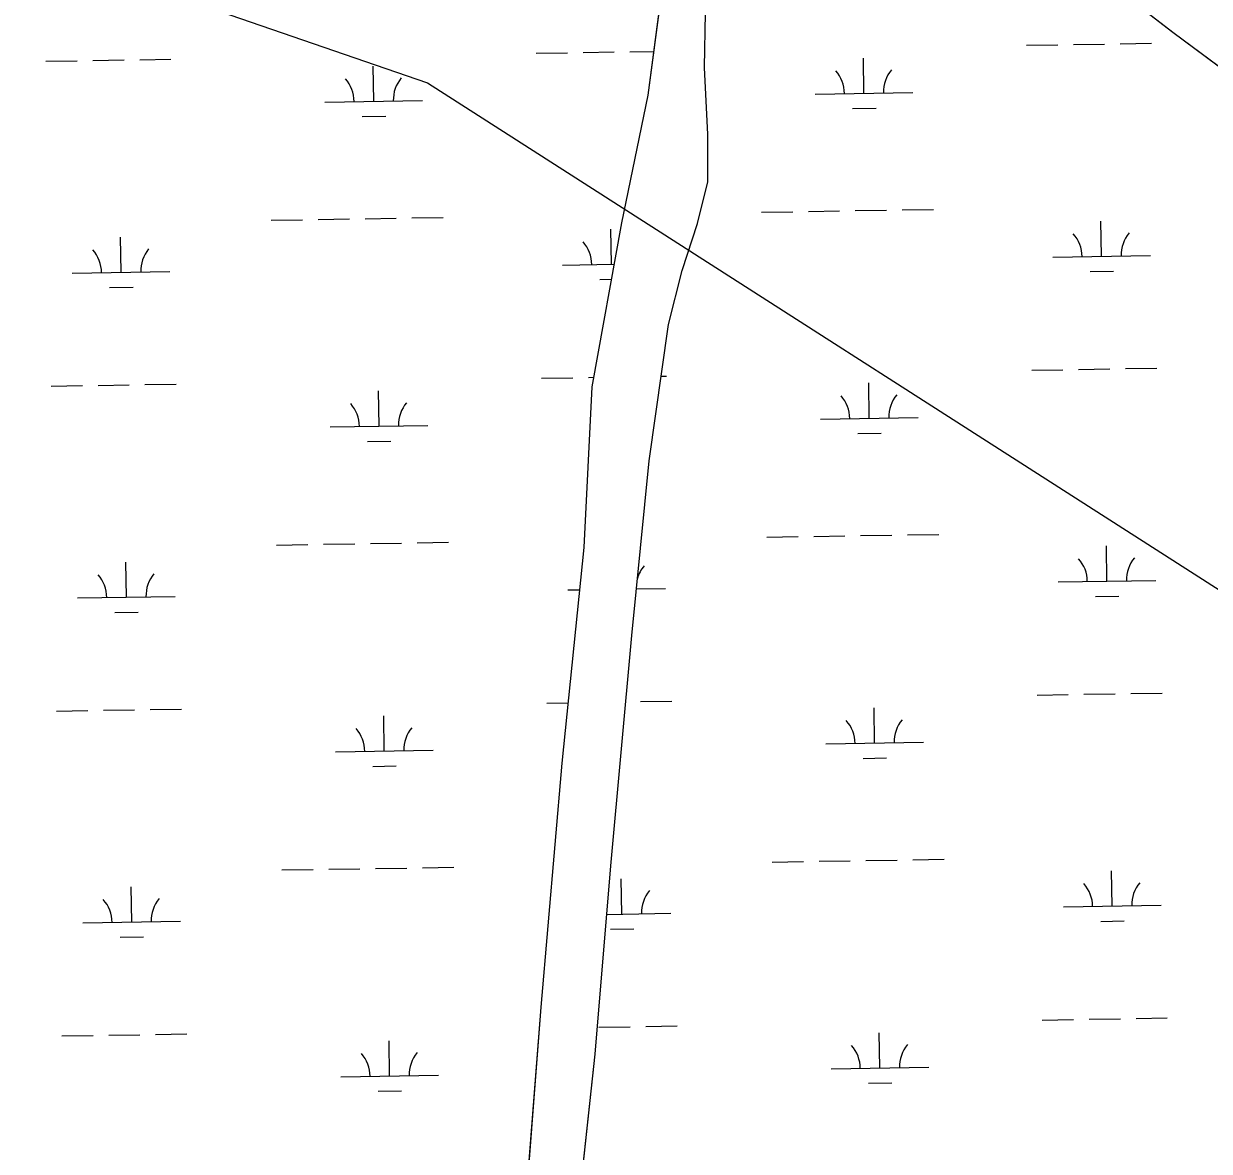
# Model space of a CAD drawing. Extents: x 3855477 to 3893699, y 299188 to 325115.
# Drawn here: x 3887476 to 3888690, y 318903 to 320057 of the extents above; entities that cross this region are included whole.
import ezdxf

# ---------------------------------------------------------------- set-up
doc = ezdxf.new("R2010")
doc.units = 0
for name, color, linetype in [('V-GRID-MAJR', 7, 'Continuous'), ('V-RIVR-EDGE', 7, 'Continuous'), ('V-TOPO-SHOR', 7, 'Continuous'), ('V-UTIL-LINE', 7, 'Continuous'), ('V-WETL-SWMP', 7, 'Continuous')]:
    doc.layers.add(name, color=color, linetype=linetype)

msp = doc.modelspace()

# ---------------------------------------------------------------- linework, layer by layer
at = {"layer": 'V-GRID-MAJR'}
msp.add_spline([(3859493.4, 319767), (3864801.7, 319851.5), (3870110.1, 319936.8), (3875418.4, 320022.9), (3880726.7, 320109.8), (3886035, 320197.4), (3891343.3, 320285.8)], degree=3, dxfattribs=at)
at = {"layer": 'V-RIVR-EDGE'}
msp.add_spline([(3882913.1, 320040.1), (3882915.6, 320023.3), (3882920.8, 320004.6), (3882925.9, 319994.2), (3882938.6, 319980.2), (3882958.1, 319959.4), (3882969.6, 319947.1), (3882988.7, 319921.1), (3882997.8, 319910.3), (3883016.9, 319894.3), (3883040.8, 319875.1), (3883065.5, 319858.3), (3883074.2, 319851.2), (3883077, 319846.8), (3883076.2, 319838.4), (3883079.4, 319836), (3883089.7, 319829.6), (3883100.9, 319827.6), (3883118.4, 319827.1), (3883127.2, 319826.3), (3883136.7, 319823.5), (3883150.2, 319817.9), (3883163.8, 319815.5), (3883172.5, 319812.3), (3883186.9, 319803.4), (3883204, 319792.6), (3883220.3, 319786.6), (3883247, 319781), (3883267.7, 319771.8), (3883286.4, 319765.3), (3883334.2, 319752.1), (3883358.5, 319742.8), (3883374, 319734.8), (3883397.1, 319726.4), (3883413, 319725.2), (3883429.8, 319723.9), (3883441.3, 319723.1), (3883453.3, 319720.7), (3883466, 319713.1), (3883480, 319705.1), (3883489.9, 319704.3), (3883527.3, 319690.2), (3883553.2, 319677), (3883567.5, 319671.4), (3883604.2, 319655), (3883613.7, 319653.3), (3883624.5, 319652.9), (3883634.4, 319650.1), (3883661.5, 319638.5), (3883676.2, 319631.3), (3883689, 319621.7), (3883706.1, 319614.5), (3883729.2, 319605.6), (3883766.6, 319588.4), (3883795.7, 319578), (3883824, 319569.5), (3883888.4, 319543.1), (3883936.2, 319521.8), (3883952.9, 319515.8), (3884166, 319447.5), (3884193.5, 319441.1), (3884330.9, 319398.5), (3884355.6, 319389.7), (3884375.1, 319382), (3884570.2, 319313.4), (3884589.7, 319305.4), (3884662.9, 319270.9), (3884854.8, 319175.2), (3884883, 319156.4), (3884897.4, 319146.8), (3884909.7, 319140.4), (3884940, 319128.8), (3884943.1, 319128.8), (3884951.9, 319128.7), (3884958.3, 319127.1), (3884973.8, 319120.7), (3884981, 319119.9), (3884992.5, 319118.7), (3885018.8, 319115.4), (3885038.7, 319110.2), (3885055.5, 319103.8), (3885077.8, 319091), (3885091.3, 319083), (3885105.2, 319077.4), (3885120.8, 319072.5), (3885137.9, 319066.5), (3885153.8, 319061.7), (3885176.1, 319054.1), (3885192.4, 319047.2), (3885212.7, 319042), (3885236.6, 319036.4), (3885260.9, 319028.7), (3885280.8, 319023.5), (3885320.3, 319009.5), (3885333.4, 319006.6), (3885341.8, 319010.6), (3885349, 319010.6), (3885360.9, 319007.4), (3885367.3, 319002.2), (3885375.2, 318990.6), (3885390.7, 318976.6), (3885409.8, 318961), (3885442, 318941), (3885463.5, 318930.6), (3885519.6, 318891.4), (3885550.3, 318866.6), (3885563.4, 318858.2), (3885583.3, 318852.6), (3885601.2, 318845.8), (3885609.6, 318839.8), (3885620.7, 318828.2), (3885637.4, 318818.2), (3885654.5, 318811), (3885670.5, 318809.3), (3885686, 318808.9), (3885702.3, 318805.3), (3885731.8, 318796), (3885773.2, 318778.8), (3885814.6, 318765.5), (3885852.1, 318760.3), (3885861.3, 318759.8), (3885864.9, 318764.6), (3885869.6, 318765), (3885880.8, 318765), (3885903.1, 318760.9), (3885937.8, 318754.1), (3885959.3, 318753.2), (3885986, 318750), (3886007.5, 318748.7), (3886012.7, 318748.7), (3886021, 318743.5), (3886024.6, 318743.5), (3886037, 318744.3), (3886045.7, 318744.2), (3886058.5, 318742.6), (3886070, 318737.8), (3886082, 318736.6), (3886104.3, 318732.5), (3886127, 318728.5), (3886153.7, 318723.7), (3886184.8, 318716.8), (3886220.6, 318705.6), (3886238.1, 318702.3), (3886252.9, 318700.7), (3886283.5, 318690.3), (3886299.9, 318684.2), (3886315.4, 318684.2), (3886332.9, 318683.8), (3886350.5, 318679.3), (3886368, 318674.1), (3886377.5, 318674.9), (3886395.1, 318673.2), (3886413.4, 318672), (3886429.7, 318666.8), (3886442.5, 318658.4), (3886451.2, 318653.6), (3886461.2, 318649.6), (3886487.5, 318641.9), (3886521.7, 318631.9), (3886548.8, 318623), (3886589.4, 318610.6), (3886599.4, 318610.2), (3886610.5, 318606.2), (3886629.6, 318593.7), (3886640, 318584.2), (3886659.1, 318574.9), (3886680.6, 318563.7), (3886701.7, 318556.1), (3886720.4, 318549.3), (3886735.5, 318541.3), (3886747, 318538.1), (3886763, 318535.2), (3886783.3, 318525.6), (3886805.6, 318518.4), (3886818.3, 318514.8), (3886870.9, 318500.7), (3886884.8, 318500.7), (3886895.2, 318500.6), (3886902.4, 318496.2), (3886910.3, 318494.2), (3886931.8, 318488.6), (3886964.9, 318480.5), (3886991.2, 318474.1), (3887000, 318474.1), (3887005.5, 318476), (3887011.1, 318481.2), (3887013.9, 318481.6), (3887016.3, 318480.4), (3887017.5, 318474.8), (3887019.1, 318470.8), (3887027.4, 318468), (3887043.4, 318462.8), (3887054.5, 318458.4), (3887069.7, 318456), (3887077.2, 318454), (3887087.6, 318450.7), (3887101.9, 318446.7), (3887154.9, 318424.3), (3887167.6, 318420.7), (3887188.3, 318414.6), (3887203.4, 318407.4), (3887217.4, 318402.2), (3887228.1, 318399.4), (3887240.1, 318394.2), (3887254.8, 318385.4), (3887275.5, 318376.5), (3887283.1, 318370.5), (3887288.6, 318366.2), (3887293.8, 318366.1), (3887302.6, 318364.5), (3887320.9, 318356.1), (3887334.8, 318348.9), (3887347.6, 318344.9), (3887367.1, 318337.7), (3887387.4, 318324.9), (3887405.7, 318317.6), (3887416, 318315.6), (3887424, 318315.2), (3887432.4, 318310.4), (3887439.9, 318306), (3887457.8, 318300.4), (3887483.7, 318289.5), (3887497.3, 318286.3), (3887518, 318277.1), (3887536.3, 318269.1), (3887554.6, 318263.5), (3887566.9, 318261), (3887592, 318252.6), (3887630.7, 318239.8), (3887658.9, 318229.7), (3887684.8, 318222.5), (3887705.9, 318216.9), (3887729.4, 318208.8), (3887756.1, 318199.6), (3887774.8, 318192), (3887794.3, 318184), (3887813.4, 318177.9), (3887834.5, 318168.7), (3887845.3, 318163.1), (3887852, 318156.7), (3887853.6, 318153.1), (3887859.2, 318148.3), (3887867.5, 318142.7), (3887873.9, 318140.7), (3887888.7, 318136.3), (3887904.2, 318132.7), (3887912.9, 318129.1), (3887924.5, 318126.7), (3887934.1, 318127), (3887939.2, 318126.6), (3887957.6, 318119.8), (3887971.5, 318115.8), (3887987.4, 318111.4), (3888004.9, 318104.9), (3888020.5, 318101.7), (3888032.4, 318098.5), (3888062.3, 318083.3), (3888089.4, 318070.8), (3888114.8, 318059.2), (3888138.3, 318051.2), (3888172.2, 318040.4), (3888205.2, 318029.1), (3888225.5, 318024.3), (3888240.7, 318017.9), (3888261, 318005.5), (3888270.5, 317999.1), (3888283.2, 317993.1), (3888296.8, 317985.8), (3888310.7, 317981.8), (3888328.2, 317977), (3888351.3, 317970.6), (3888385.2, 317962.9), (3888403.9, 317956.9), (3888426.2, 317947.7), (3888456.9, 317934.4), (3888480.3, 317921.6), (3888501, 317912.8), (3888524.5, 317903.6), (3888535.7, 317900.4), (3888548.8, 317894.4), (3888572.7, 317886.7), (3888589.4, 317880.3), (3888622.1, 317867.9), (3888643.6, 317858.7), (3888662.7, 317846.7), (3888675, 317839.8), (3888693.7, 317831.8), (3888718.4, 317821.4), (3888732.8, 317816.6), (3888741.1, 317810.6), (3888752.3, 317808.2), (3888769.4, 317803.3), (3888782.9, 317796.9), (3888796.1, 317787.3), (3888809.2, 317778.1), (3888821.5, 317772.1), (3888833.9, 317768.9), (3888876.1, 317752.5), (3888901.6, 317743.6), (3888917.9, 317736.4), (3888936.2, 317728.4), (3888954.9, 317717.2), (3888975.6, 317709.2), (3888995.9, 317704.3), (3889006.7, 317698.7), (3889030.1, 317685.9), (3889058.4, 317669.5), (3889086.7, 317654.7), (3889114.5, 317640.7), (3889137.6, 317630.7), (3889158.3, 317621.4), (3889182.2, 317611.8), (3889201.3, 317602.6), (3889223.2, 317589.8), (3889248.7, 317581.4), (3889267, 317574.9), (3889284.9, 317567.3), (3889318.7, 317550.5), (3889342.2, 317543.7), (3889366.5, 317536), (3889375.3, 317532.8), (3889379.3, 317530), (3889383.6, 317525.2), (3889392.8, 317522), (3889413.1, 317513.6), (3889433.8, 317506.8), (3889450.9, 317498), (3889480.8, 317482), (3889501.1, 317472.7), (3889535.7, 317462.3), (3889554.4, 317453.1), (3889589.1, 317435.9), (3889622.9, 317417), (3889642, 317409.8), (3889673, 317391.8), (3889721.6, 317364.6), (3889737.1, 317353.8), (3889772.5, 317333), (3889784.9, 317326.2), (3889810.7, 317308.2), (3889827.9, 317302.6), (3889858.1, 317286.5), (3889880, 317274.5), (3889894.7, 317269.3), (3889918.2, 317253.7), (3889950, 317230.1), (3889967.5, 317212.9), (3889983, 317195.8), (3890012.1, 317173.8), (3890106, 317108.6), (3890125.4, 317093.8), (3890144.9, 317082.6), (3890167.6, 317075), (3890186.3, 317064.9), (3890221.8, 317046.9), (3890258, 317025.3), (3890331.2, 316987.7), (3890369.8, 316967.6), (3890390.9, 316957.6), (3890407.6, 316945.6), (3890422.7, 316932), (3890429.5, 316927.2), (3890449, 316914), (3890471.7, 316903.6), (3890490, 316896.4), (3890500, 316888), (3890521, 316869.2), (3890535, 316861.6), (3890551.3, 316852.8), (3890573.2, 316840), (3890585.9, 316827.2), (3890608.2, 316813.6), (3890639.2, 316793.6), (3890667.5, 316774.4), (3890678.6, 316764.4), (3890688.5, 316754.4), (3890700.9, 316746.8), (3890712.8, 316743.2), (3890739.5, 316735.2), (3890774.5, 316714.8), (3890820.3, 316686.8), (3890859.3, 316660.8), (3890897.1, 316634.8), (3890934.9, 316609.6), (3890937.7, 316609.6), (3890950.8, 316605.9), (3890969.5, 316592.3), (3890995.4, 316573.5), (3891054.6, 316535.1), (3891075.7, 316526.3), (3891110.8, 316503.1), (3891142.2, 316482.7), (3891182.8, 316458.7), (3891207, 316441.9), (3891221.8, 316435.9), (3891228.9, 316432.3), (3891244.9, 316421.9), (3891276.7, 316396.3), (3891289, 316391.1), (3891298.2, 316384.7), (3891322.8, 316368.3), (3891339.9, 316353.9), (3891357.1, 316344.7), (3891370.6, 316337.1), (3891398.4, 316318.3), (3891409.8, 316310.6)], degree=3, dxfattribs=at)
at = {"layer": 'V-TOPO-SHOR'}
for points in [[(3888539.6, 320135.8), (3888652.9, 320048.3), (3888720.3, 319998)], [(3888129.4, 320090.2), (3888115.3, 319983.7), (3888088.5, 319853), (3888058.1, 319685.1)], [(3888039.7, 318800.2), (3888061.3, 319002.1), (3888077.5, 319194.9), (3888098.9, 319430.8), (3888116.6, 319609.5), (3888136.4, 319748.9), (3888150.5, 319804.3), (3888166.1, 319852.6), (3888176.8, 319895.1), (3888176.8, 319943.6), (3888173.3, 320012.1), (3888174.4, 320068.2)], [(3888058.1, 319685.1), (3888049.8, 319520.8), (3888027.4, 319300), (3888005.8, 319050.2), (3887986.9, 318805.7), (3887982.9, 318681.7)]]:
    msp.add_lwpolyline(points, dxfattribs=at)
at = {"layer": 'V-UTIL-LINE'}
msp.add_lwpolyline([(3878833.4, 323112.8), (3887889.7, 319996.5), (3891385.6, 317757.3)], dxfattribs=at)
at = {"layer": 'V-WETL-SWMP'}
for p, q in [((3888539.6, 320135.8), (3888652.9, 320048.3)), ((3888129.4, 320090.2), (3888115.3, 319983.7)), ((3888173.3, 320012.1), (3888174.4, 320068.2)), ((3888652.9, 320048.3), (3888720.3, 319998)), ((3888502.9, 320034.9), (3888534.9, 320035.5)), ((3888550.9, 320035.7), (3888582.9, 320036.2)), ((3888598.9, 320036.5), (3888630.9, 320037)), ((3887499.2, 320018.6), (3887531.2, 320019.1)), ((3887547.2, 320019.4), (3887579.2, 320019.9)), ((3887595.2, 320020.1), (3887627.2, 320020.7)), ((3888001, 320026.8), (3888033, 320027.3)), ((3888049, 320027.5), (3888081, 320028.1)), ((3888097, 320028.3), (3888121.3, 320028.7)), ((3888336.6, 319985.8), (3888336, 320021.8)), ((3887834.8, 319977.6), (3887834.2, 320013.6)), ((3888176.8, 319943.6), (3888173.3, 320012.1)), ((3888115.3, 319983.7), (3888088.5, 319853)), ((3888286.6, 319985), (3888386.6, 319986.6)), ((3887784.8, 319976.8), (3887884.8, 319978.4)), ((3888324.9, 319970.2), (3888348.9, 319970.6)), ((3887823, 319962), (3887847, 319962.4)), ((3888176.8, 319895.1), (3888176.8, 319943.6)), ((3888166.1, 319852.6), (3888176.8, 319895.1)), ((3888231.7, 319864), (3888263.7, 319864.5)), ((3888279.7, 319864.8), (3888311.7, 319865.3)), ((3888327.7, 319865.6), (3888359.7, 319866.1)), ((3888375.7, 319866.3), (3888407.7, 319866.9)), ((3887729.9, 319855.8), (3887761.9, 319856.3)), ((3887777.9, 319856.6), (3887809.9, 319857.1)), ((3887825.9, 319857.4), (3887857.9, 319857.9)), ((3887873.9, 319858.2), (3887905.9, 319858.7)), ((3888088.5, 319853), (3888058.1, 319685.1)), ((3888150.5, 319804.3), (3888166.1, 319852.6)), ((3888579.8, 319818.9), (3888579.2, 319854.9)), ((3887576.1, 319802.6), (3887575.6, 319838.6)), ((3888078, 319810.7), (3888077.4, 319846.7)), ((3888529.8, 319818.1), (3888629.8, 319819.7)), ((3887526.1, 319801.7), (3887626.1, 319803.4)), ((3888028, 319809.9), (3888080.9, 319810.8)), ((3888136.4, 319748.9), (3888150.5, 319804.3)), ((3888568.1, 319803.3), (3888592.1, 319803.7)), ((3887564.4, 319786.9), (3887588.4, 319787.3)), ((3888066.2, 319795.1), (3888078.1, 319795.3)), ((3888116.6, 319609.5), (3888136.4, 319748.9)), ((3888508.3, 319702.3), (3888540.3, 319702.8)), ((3888556.3, 319703.1), (3888588.3, 319703.6)), ((3888604.3, 319703.9), (3888636.3, 319704.4)), ((3888006.5, 319694.1), (3888038.5, 319694.6)), ((3888054.5, 319694.9), (3888059.9, 319695)), ((3888128.9, 319696.1), (3888134.4, 319696.2)), ((3887504.6, 319686), (3887536.6, 319686.5)), ((3887552.6, 319686.7), (3887584.6, 319687.3)), ((3887600.6, 319687.5), (3887632.6, 319688)), ((3887840.2, 319645), (3887839.6, 319681)), ((3888058.1, 319685.1), (3888049.8, 319520.8)), ((3888342, 319653.2), (3888341.4, 319689.2)), ((3888292, 319652.3), (3888392, 319654)), ((3887790.2, 319644.2), (3887890.2, 319645.8)), ((3887828.4, 319629.4), (3887852.4, 319629.7)), ((3888330.3, 319637.5), (3888354.3, 319637.9)), ((3888098.9, 319430.8), (3888116.6, 319609.5)), ((3888285.1, 319532.1), (3888317.1, 319532.7)), ((3888333.1, 319532.9), (3888365.1, 319533.4)), ((3888381.1, 319533.7), (3888413.1, 319534.2)), ((3887735.3, 319523.2), (3887767.3, 319523.7)), ((3887783.3, 319524), (3887815.3, 319524.5)), ((3887831.3, 319524.8), (3887863.3, 319525.3)), ((3887879.3, 319525.5), (3887911.3, 319526.1)), ((3888049.8, 319520.8), (3888027.4, 319300)), ((3888237.1, 319531.4), (3888269.1, 319531.9)), ((3888585.2, 319486.3), (3888584.7, 319522.3)), ((3887581.6, 319469.9), (3887581, 319505.9)), ((3888535.3, 319485.5), (3888635.2, 319487.1)), ((3888033.4, 319477.3), (3888045.4, 319477.5)), ((3888103.6, 319478.4), (3888133.4, 319478.9)), ((3887531.6, 319469.1), (3887631.6, 319470.7)), ((3888573.5, 319470.7), (3888597.5, 319471.1)), ((3887569.8, 319454.3), (3887593.8, 319454.7)), ((3888077.5, 319194.9), (3888098.9, 319430.8)), ((3888107.9, 319363.1), (3888139.9, 319363.6)), ((3888513.7, 319369.7), (3888545.7, 319370.2)), ((3888561.7, 319370.5), (3888593.7, 319371)), ((3888609.7, 319371.2), (3888641.7, 319371.8)), ((3887510, 319353.3), (3887542, 319353.8)), ((3887558, 319354.1), (3887590, 319354.6)), ((3887606, 319354.9), (3887638, 319355.4)), ((3888011.9, 319361.5), (3888033.7, 319361.9)), ((3888347.4, 319320.5), (3888346.9, 319356.5)), ((3887845.6, 319312.4), (3887845, 319348.3)), ((3888297.4, 319319.7), (3888397.4, 319321.3)), ((3887795.6, 319311.5), (3887895.6, 319313.2)), ((3888335.7, 319304.9), (3888359.7, 319305.3)), ((3887833.9, 319296.7), (3887857.8, 319297.1)), ((3888027.4, 319300), (3888005.8, 319050.2)), ((3887836.7, 319192.1), (3887868.7, 319192.6)), ((3887884.7, 319192.9), (3887916.7, 319193.4)), ((3888061.3, 319002.1), (3888077.5, 319194.9)), ((3888242.6, 319198.7), (3888274.6, 319199.3)), ((3888290.6, 319199.5), (3888322.6, 319200)), ((3888338.6, 319200.3), (3888370.6, 319200.8)), ((3888386.5, 319201.1), (3888418.5, 319201.6)), ((3887740.7, 319190.6), (3887772.7, 319191.1)), ((3887788.7, 319191.3), (3887820.7, 319191.9)), ((3888088.8, 319145.5), (3888088.2, 319181.5)), ((3888590.7, 319153.7), (3888590.1, 319189.6)), ((3887587, 319137.3), (3887586.4, 319173.3)), ((3888073.3, 319145.2), (3888138.8, 319146.3)), ((3888540.7, 319152.8), (3888640.7, 319154.5)), ((3887537, 319136.5), (3887637, 319138.1)), ((3888578.9, 319138), (3888602.9, 319138.4)), ((3887575.2, 319121.7), (3887599.2, 319122.1)), ((3888077.1, 319129.9), (3888101.1, 319130.2)), ((3888005.8, 319050.2), (3887986.9, 318805.7)), ((3888519.1, 319037), (3888551.1, 319037.6)), ((3888567.1, 319037.8), (3888599.1, 319038.3)), ((3888615.1, 319038.6), (3888647.1, 319039.1)), ((3887611.5, 319022.3), (3887643.4, 319022.8)), ((3888065.3, 319029.6), (3888097.3, 319030.2)), ((3888113.3, 319030.4), (3888145.3, 319031)), ((3888352.9, 318987.9), (3888352.3, 319023.9)), ((3887515.5, 319020.7), (3887547.5, 319021.2)), ((3887563.5, 319021.5), (3887595.5, 319022)), ((3887851, 318979.7), (3887850.4, 319015.7)), ((3888039.7, 318800.2), (3888061.3, 319002.1)), ((3888302.9, 318987.1), (3888402.9, 318988.7)), ((3887801, 318978.9), (3887901, 318980.5)), ((3887839.3, 318964.1), (3887863.3, 318964.5)), ((3888341.1, 318972.3), (3888365.1, 318972.7))]:
    msp.add_line(p, q, dxfattribs=at)
for centre, start, end in [((3888281.4, 319985.4), 0.1615, 41.7052), ((3888391.8, 319987.2), 140.1615, 181.7052), ((3887779.5, 319977.2), 0.1615, 41.7052), ((3887890, 319979), 140.1615, 181.7052), ((3888524.6, 319818.5), 0.1615, 41.7052), ((3888635.1, 319820.3), 140.1615, 181.7052), ((3887520.9, 319802.1), 0.1615, 41.7052), ((3887631.4, 319803.9), 140.1615, 181.7052), ((3888022.7, 319810.3), 0.1615, 41.7052), ((3887784.9, 319644.6), 0.1615, 41.7052), ((3887895.4, 319646.4), 140.1615, 181.7052), ((3888286.8, 319652.7), 0.1615, 41.7052), ((3888397.2, 319654.5), 140.1615, 181.7052), ((3888530, 319485.9), 0.1615, 41.7052), ((3888640.5, 319487.7), 140.1615, 181.7052), ((3888138.6, 319479.5), 140.1615, 164.4988), ((3887526.3, 319469.5), 0.1615, 41.7052), ((3887636.8, 319471.3), 140.1615, 181.7052), ((3888292.2, 319320.1), 0.1615, 41.7052), ((3888402.7, 319321.9), 140.1615, 181.7052), ((3887790.4, 319311.9), 0.1615, 41.7052), ((3887900.8, 319313.7), 140.1615, 181.7052), ((3888144.1, 319146.9), 140.1615, 181.7052), ((3888535.4, 319153.2), 0.1615, 41.7052), ((3888645.9, 319155), 140.1615, 181.7052), ((3887531.7, 319136.9), 0.1615, 41.7052), ((3887642.2, 319138.7), 140.1615, 181.7052), ((3888297.6, 318987.5), 0.1615, 41.7052), ((3888408.1, 318989.3), 140.1615, 181.7052), ((3887795.8, 318979.3), 0.1615, 41.7052), ((3887906.2, 318981.1), 140.1615, 181.7052)]:
    msp.add_arc(centre, 35.2, start, end, dxfattribs=at)

doc.saveas('drawing.dxf')
